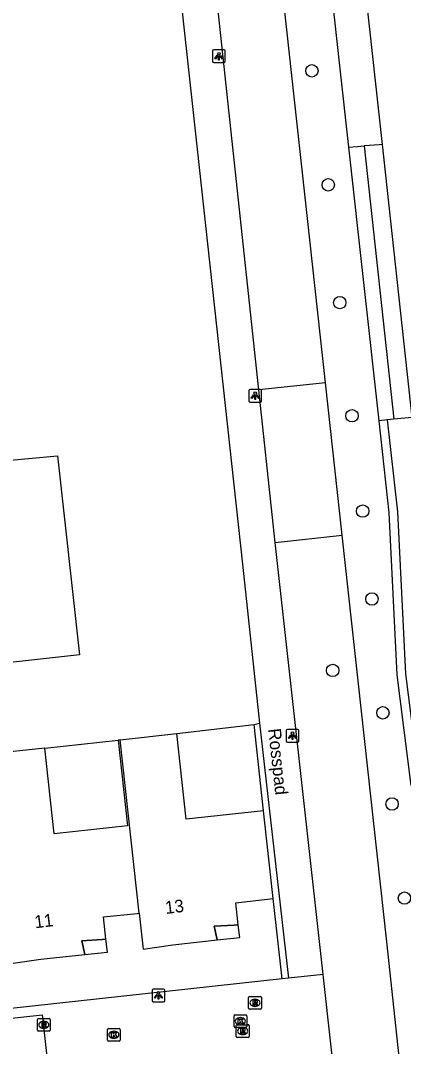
# Model space of a CAD drawing. Extents: x 161253 to 161848, y 384872 to 385383.
# Drawn here: x 161394.3 to 161424.5, y 385160.5 to 385241.3 of the extents above; entities that cross this region are included whole.
import ezdxf

# ---------------------------------------------------------------- set-up
doc = ezdxf.new("R2010")
doc.units = 0
for name, color, linetype in [('IMGEO_Boom', 7, 'Continuous'), ('IMGEO_Erf', 7, 'Continuous'), ('IMGEO_Groenvoorziening', 7, 'Continuous'), ('IMGEO_Hek', 7, 'Continuous'), ('IMGEO_Kolk', 7, 'Continuous'), ('IMGEO_Lichtpunt', 7, 'Continuous'), ('IMGEO_Muur', 7, 'Continuous'), ('IMGEO_Openbare_ruimte_label', 7, 'Continuous'), ('IMGEO_Pand', 7, 'Continuous'), ('IMGEO_Pand_nummerreeks', 7, 'Continuous'), ('IMGEO_Pand_overbouw', 7, 'Continuous'), ('IMGEO_Rijbaan_lokaal_open', 7, 'Continuous'), ('IMGEO_Rioolput', 7, 'Continuous'), ('IMGEO_Voetpad_gesloten', 7, 'Continuous'), ('IMGEO_Voetpad_open', 7, 'Continuous')]:
    doc.layers.add(name, color=color, linetype=linetype)

msp = doc.modelspace()

# ---------------------------------------------------------------- linework, layer by layer
at = {"layer": 'IMGEO_Boom'}
for centre in [(161417.241, 385237.385), (161418.531, 385228.397), (161419.435, 385219.109), (161420.4, 385210.191), (161421.242, 385202.675), (161421.968, 385195.743), (161418.879, 385190.113), (161422.835, 385186.767), (161423.555, 385179.578), (161424.528, 385172.161)]:
    msp.add_circle(centre, 0.489, dxfattribs=at)
at = {"layer": 'IMGEO_Erf'}
for points in [[(161406.592, 385185.134), (161412.682, 385185.849)], [(161396.212, 385183.986), (161401.98, 385184.625)]]:
    msp.add_lwpolyline(points, dxfattribs=at)
at = {"layer": 'IMGEO_Groenvoorziening'}
for points in [[(161418.32, 385212.789), (161414.256, 385250), (161410.885, 385280.109), (161410.162, 385286.563), (161475.044, 385293.779), (161521.676, 385299.004)], [(161418.558, 385245.528), (161418.8, 385243.335), (161419.414, 385237.765), (161420.12, 385231.368)], [(161420.12, 385231.368), (161420.822, 385231.423), (161421.354, 385231.464)], [(161422.767, 385231.573), (161422.532, 385231.556), (161421.354, 385231.464)], [(161421.354, 385231.464), (161423.691, 385209.92)], [(161420.12, 385231.368), (161422.5, 385209.799)], [(161418.32, 385212.789), (161413.061, 385212.221)], [(161419.633, 385200.77), (161418.32, 385212.789)], [(161423.18, 385209.868), (161422.5, 385209.799)], [(161422.5, 385209.799), (161423.301, 385202.539), (161423.927, 385189.776), (161425.044, 385181.025)], [(161423.691, 385209.92), (161423.18, 385209.868)], [(161423.18, 385209.868), (161423.976, 385202.607), (161424.602, 385189.844), (161425.711, 385181.155)], [(161425.115, 385210.061), (161424.841, 385210.036), (161423.691, 385209.92)], [(161414.353, 385200.201), (161419.633, 385200.77)], [(161442.697, 385087.805), (161442.398, 385087.77), (161432.106, 385086.565), (161431.628, 385090.94), (161430.517, 385101.115), (161429.745, 385108.177), (161428.464, 385119.908), (161427.548, 385128.296), (161426.244, 385140.237), (161425.338, 385148.53), (161424.044, 385160.38), (161423.135, 385168.705), (161419.633, 385200.77)]]:
    msp.add_lwpolyline(points, dxfattribs=at)
at = {"layer": 'IMGEO_Hek'}
for points in [[(161418.32, 385212.789), (161414.256, 385250), (161410.885, 385280.109)], [(161419.633, 385200.77), (161418.32, 385212.789)], [(161423.135, 385168.705), (161419.633, 385200.77)], [(161424.044, 385160.38), (161423.135, 385168.705)]]:
    msp.add_lwpolyline(points, dxfattribs=at)
at = {"layer": 'IMGEO_Kolk'}
for p, q in [((161411.108, 385162.028), (161411.108, 385162.88)), ((161411.183, 385162.954), (161412.035, 385162.954)), ((161411.596, 385162.734), (161411.621, 385162.734)), ((161412.109, 385162.88), (161412.109, 385162.028)), ((161401.223, 385161.881), (161402.075, 385161.881)), ((161412.035, 385161.954), (161411.183, 385161.954)), ((161411.619, 385162.174), (161411.594, 385162.174)), ((161401.148, 385160.955), (161401.148, 385161.807)), ((161401.659, 385161.101), (161401.634, 385161.101)), ((161401.636, 385161.661), (161401.661, 385161.661)), ((161402.149, 385161.807), (161402.149, 385160.955)), ((161402.075, 385160.881), (161401.223, 385160.881))]:
    msp.add_line(p, q, dxfattribs=at)
for points in [[(161411.108, 385162.028), (161411.108, 385162.88)], [(161411.183, 385162.954), (161412.035, 385162.954)], [(161411.429, 385162.654), (161411.552, 385162.654), (161411.552, 385162.503), (161411.682, 385162.654), (161411.846, 385162.654), (161411.7, 385162.503), (161411.853, 385162.254), (161411.701, 385162.254), (161411.616, 385162.418), (161411.552, 385162.351), (161411.552, 385162.254), (161411.429, 385162.254), (161411.429, 385162.654)], [(161412.109, 385162.88), (161412.109, 385162.028)], [(161401.223, 385161.881), (161402.075, 385161.881)], [(161412.035, 385161.954), (161411.183, 385161.954)], [(161401.148, 385160.955), (161401.148, 385161.807)], [(161401.469, 385161.581), (161401.592, 385161.581), (161401.592, 385161.43), (161401.722, 385161.581), (161401.886, 385161.581), (161401.74, 385161.43), (161401.893, 385161.181), (161401.741, 385161.181), (161401.656, 385161.345), (161401.592, 385161.278), (161401.592, 385161.181), (161401.469, 385161.181), (161401.469, 385161.581)], [(161402.149, 385161.807), (161402.149, 385160.955)], [(161402.075, 385160.881), (161401.223, 385160.881)]]:
    msp.add_lwpolyline(points, dxfattribs=at)
for centre, start, end in [((161411.185, 385162.878), 91.55205, 178.44795), ((161411.185, 385162.878), 91.55205, 178.44795), ((161412.033, 385162.878), 1.55205, 88.44795), ((161412.033, 385162.878), 1.55205, 88.44795), ((161401.225, 385161.805), 91.55205, 178.44795), ((161401.225, 385161.805), 91.55205, 178.44795), ((161402.073, 385161.805), 1.55205, 88.44795), ((161402.073, 385161.805), 1.55205, 88.44795), ((161411.185, 385162.03), 181.55205, 268.44795), ((161411.185, 385162.03), 181.55205, 268.44795), ((161412.033, 385162.03), 271.55205, 358.44795), ((161412.033, 385162.03), 271.55205, 358.44795), ((161401.225, 385160.957), 181.55205, 268.44795), ((161401.225, 385160.957), 181.55205, 268.44795), ((161402.073, 385160.957), 271.55205, 358.44795), ((161402.073, 385160.957), 271.55205, 358.44795)]:
    msp.add_arc(centre, 0.0765, start, end, dxfattribs=at)
for centre, major_axis, ratio, start_param, end_param in [((161411.595, 385162.454), (-0.387, 0.002), 0.722429, 4.712389, 7.853982), ((161411.62, 385162.454), (-0.39, 0.002), 0.717154, 1.570796, 4.712389), ((161401.635, 385161.381), (-0.387, 0.002), 0.722429, 4.712389, 7.853982), ((161401.66, 385161.381), (-0.39, 0.002), 0.717154, 1.570796, 4.712389)]:
    msp.add_ellipse(centre, major_axis=major_axis, ratio=ratio, start_param=start_param, end_param=end_param, dxfattribs=at)
at = {"layer": 'IMGEO_Lichtpunt'}
for p, q in [((161409.418, 385238.942), (161409.418, 385238.135)), ((161409.418, 385238.942), (161409.418, 385238.135)), ((161410.32, 385239.037), (161409.512, 385239.037)), ((161410.32, 385239.037), (161409.512, 385239.037)), ((161410.414, 385238.135), (161410.414, 385238.942)), ((161410.414, 385238.135), (161410.414, 385238.942)), ((161409.512, 385238.041), (161410.32, 385238.041)), ((161409.512, 385238.041), (161410.32, 385238.041)), ((161412.28, 385212.172), (161412.28, 385211.365)), ((161412.28, 385212.172), (161412.28, 385211.365)), ((161413.182, 385212.267), (161412.374, 385212.267)), ((161413.182, 385212.267), (161412.374, 385212.267)), ((161413.276, 385211.365), (161413.276, 385212.172)), ((161413.276, 385211.365), (161413.276, 385212.172)), ((161412.374, 385211.271), (161413.182, 385211.271)), ((161412.374, 385211.271), (161413.182, 385211.271)), ((161415.219, 385185.366), (161415.219, 385184.559)), ((161415.219, 385185.366), (161415.219, 385184.559)), ((161416.121, 385185.461), (161415.313, 385185.461)), ((161416.121, 385185.461), (161415.313, 385185.461)), ((161416.215, 385184.559), (161416.215, 385185.366)), ((161416.215, 385184.559), (161416.215, 385185.366)), ((161415.313, 385184.465), (161416.121, 385184.465)), ((161415.313, 385184.465), (161416.121, 385184.465)), ((161404.652, 385164.895), (161404.652, 385164.088)), ((161404.652, 385164.895), (161404.652, 385164.088)), ((161405.554, 385164.99), (161404.746, 385164.99)), ((161405.554, 385164.99), (161404.746, 385164.99)), ((161405.648, 385164.088), (161405.648, 385164.895)), ((161405.648, 385164.088), (161405.648, 385164.895)), ((161404.746, 385163.994), (161405.554, 385163.994)), ((161404.746, 385163.994), (161405.554, 385163.994))]:
    msp.add_line(p, q, dxfattribs=at)
for points in [[(161409.792, 385238.606), (161409.831, 385238.578), (161409.643, 385238.316), (161409.605, 385238.343), (161409.792, 385238.606)], [(161409.894, 385238.558), (161409.941, 385238.558), (161409.941, 385238.236), (161409.894, 385238.236), (161409.894, 385238.558)], [(161410.004, 385238.578), (161410.042, 385238.605), (161410.229, 385238.343), (161410.19, 385238.315), (161410.004, 385238.578)], [(161412.654, 385211.836), (161412.693, 385211.808), (161412.505, 385211.546), (161412.467, 385211.573), (161412.654, 385211.836)], [(161412.756, 385211.788), (161412.803, 385211.788), (161412.803, 385211.466), (161412.756, 385211.466), (161412.756, 385211.788)], [(161412.866, 385211.808), (161412.904, 385211.835), (161413.091, 385211.573), (161413.052, 385211.545), (161412.866, 385211.808)], [(161415.593, 385185.03), (161415.632, 385185.002), (161415.444, 385184.74), (161415.406, 385184.767), (161415.593, 385185.03)], [(161415.695, 385184.982), (161415.742, 385184.982), (161415.742, 385184.66), (161415.695, 385184.66), (161415.695, 385184.982)], [(161415.805, 385185.002), (161415.843, 385185.029), (161416.03, 385184.767), (161415.991, 385184.739), (161415.805, 385185.002)], [(161405.026, 385164.559), (161405.065, 385164.531), (161404.877, 385164.269), (161404.839, 385164.296), (161405.026, 385164.559)], [(161405.128, 385164.511), (161405.175, 385164.511), (161405.175, 385164.189), (161405.128, 385164.189), (161405.128, 385164.511)], [(161405.238, 385164.531), (161405.276, 385164.558), (161405.463, 385164.296), (161405.424, 385164.268), (161405.238, 385164.531)]]:
    msp.add_lwpolyline(points, dxfattribs=at)
for centre in [(161409.917, 385238.74), (161412.779, 385211.97), (161415.718, 385185.164), (161405.151, 385164.693)]:
    msp.add_circle(centre, 0.0994, dxfattribs=at)
for centre, start, end in [((161409.512, 385238.942), 90, 180), ((161409.512, 385238.942), 90, 180), ((161410.32, 385238.942), 0, 90), ((161410.32, 385238.942), 0, 90), ((161409.512, 385238.135), 180, 270), ((161409.512, 385238.135), 180, 270), ((161410.32, 385238.135), 270, 0), ((161410.32, 385238.135), 270, 360), ((161412.374, 385212.172), 90, 180), ((161412.374, 385212.172), 90, 180), ((161413.182, 385212.172), 0, 90), ((161413.182, 385212.172), 0, 90), ((161412.374, 385211.365), 180, 270), ((161412.374, 385211.365), 180, 270), ((161413.182, 385211.365), 270, 0), ((161413.182, 385211.365), 270, 360), ((161415.313, 385185.366), 90, 180), ((161415.313, 385185.366), 90, 180), ((161416.121, 385185.366), 0, 90), ((161416.121, 385185.366), 0, 90), ((161415.313, 385184.559), 180, 270), ((161415.313, 385184.559), 180, 270), ((161416.121, 385184.559), 270, 0), ((161416.121, 385184.559), 270, 360), ((161404.746, 385164.895), 90, 180), ((161404.746, 385164.895), 90, 180), ((161405.554, 385164.895), 0, 90), ((161405.554, 385164.895), 0, 90), ((161404.746, 385164.088), 180, 270), ((161404.746, 385164.088), 180, 270), ((161405.554, 385164.088), 270, 0), ((161405.554, 385164.088), 270, 360)]:
    msp.add_arc(centre, 0.0946, start, end, dxfattribs=at)
at = {"layer": 'IMGEO_Muur'}
for points in [[(161412.682, 385185.849), (161413.106, 385185.96)], [(161413.425, 385179.033), (161412.682, 385185.849)], [(161413.106, 385185.96), (161415.386, 385165.844)], [(161414.901, 385165.791), (161414.193, 385172.128)], [(161415.386, 385165.844), (161414.901, 385165.791)]]:
    msp.add_lwpolyline(points, dxfattribs=at)
at = {"layer": 'IMGEO_Pand'}
for points in [[(161388.88, 385230.104), (161390.824, 385212.393), (161388.827, 385212.174), (161389.489, 385206.312), (161397.217, 385207.042), (161398.94, 385191.336), (161393.97, 385190.79), (161383.334, 385189.623), (161382.412, 385198.032), (161362.486, 385195.783), (161363.403, 385187.435), (161352.721, 385186.262), (161347.75, 385185.717), (161346.037, 385201.322)], [(161401.98, 385184.625), (161402.725, 385177.866), (161396.948, 385177.226), (161396.212, 385183.986)], [(161402.139, 385184.643), (161401.98, 385184.625)], [(161402.139, 385184.643), (161406.592, 385185.134)], [(161403.638, 385170.967), (161402.139, 385184.643)], [(161413.425, 385179.033), (161407.352, 385178.387), (161406.592, 385185.134)], [(161396.212, 385183.986), (161391.744, 385183.5)], [(161414.193, 385172.128), (161413.425, 385179.033)], [(161403.638, 385170.967), (161403.948, 385168.141), (161406.289, 385168.487), (161409.775, 385168.859), (161409.773, 385168.87), (161409.532, 385169.942), (161411.127, 385170.038), (161411.446, 385170.059), (161411.258, 385171.8), (161414.193, 385172.128)], [(161393.22, 385169.836), (161393.526, 385167.003), (161395.885, 385167.336), (161399.358, 385167.712), (161399.123, 385168.803), (161400.714, 385168.901), (161401.024, 385168.918), (161400.824, 385170.684), (161403.479, 385170.951), (161403.638, 385170.967)]]:
    msp.add_lwpolyline(points, dxfattribs=at)
at = {"layer": 'IMGEO_Pand_overbouw'}
for points in [[(161411.446, 385170.059), (161411.127, 385170.038), (161409.532, 385169.941), (161409.775, 385168.859), (161411.555, 385169.049)], [(161401.024, 385168.918), (161400.714, 385168.901), (161399.123, 385168.803), (161399.358, 385167.712), (161401.139, 385167.905)]]:
    msp.add_lwpolyline(points, close=True, dxfattribs=at)
at = {"layer": 'IMGEO_Rijbaan_lokaal_open'}
msp.add_lwpolyline([(161342.455, 385157.097), (161395.989, 385162.959), (161396.733, 385156.417)], dxfattribs=at)
at = {"layer": 'IMGEO_Rioolput'}
for p, q in [((161412.26, 385163.477), (161412.26, 385164.329)), ((161412.335, 385164.403), (161413.187, 385164.403)), ((161413.261, 385164.329), (161413.261, 385163.477)), ((161412.771, 385163.623), (161412.746, 385163.623)), ((161412.748, 385164.183), (161412.773, 385164.183)), ((161395.709, 385162.667), (161396.561, 385162.667)), ((161413.187, 385163.403), (161412.335, 385163.403)), ((161395.634, 385161.741), (161395.634, 385162.593)), ((161396.145, 385161.887), (161396.12, 385161.887)), ((161396.122, 385162.447), (161396.147, 385162.447)), ((161396.635, 385162.593), (161396.635, 385161.741)), ((161411.288, 385161.254), (161411.288, 385162.106)), ((161411.363, 385162.18), (161412.215, 385162.18)), ((161411.776, 385161.96), (161411.801, 385161.96)), ((161412.289, 385162.106), (161412.289, 385161.254)), ((161396.561, 385161.667), (161395.709, 385161.667)), ((161412.215, 385161.18), (161411.363, 385161.18)), ((161411.799, 385161.4), (161411.774, 385161.4))]:
    msp.add_line(p, q, dxfattribs=at)
for points in [[(161412.26, 385163.477), (161412.26, 385164.329)], [(161412.335, 385164.403), (161413.187, 385164.403)], [(161413.261, 385164.329), (161413.261, 385163.477)], [(161412.849, 385164.101), (161412.597, 385164.103), (161412.597, 385163.703)], [(161412.597, 385163.703), (161412.721, 385163.703), (161412.721, 385163.865), (161412.732, 385163.865)], [(161412.775, 385164.022), (161412.721, 385164.022), (161412.721, 385163.941)], [(161412.721, 385163.941), (161412.773, 385163.941)], [(161412.779, 385163.836), (161412.85, 385163.703), (161412.99, 385163.703), (161412.925, 385163.829)], [(161395.709, 385162.667), (161396.561, 385162.667)], [(161413.187, 385163.403), (161412.335, 385163.403)], [(161395.634, 385161.741), (161395.634, 385162.593)], [(161396.223, 385162.365), (161395.971, 385162.367), (161395.971, 385161.967)], [(161395.971, 385161.967), (161396.095, 385161.967), (161396.095, 385162.129), (161396.106, 385162.129)], [(161396.149, 385162.286), (161396.095, 385162.286), (161396.095, 385162.205)], [(161396.095, 385162.205), (161396.147, 385162.205)], [(161396.153, 385162.1), (161396.224, 385161.967), (161396.364, 385161.967), (161396.299, 385162.093)], [(161396.635, 385162.593), (161396.635, 385161.741)], [(161411.288, 385161.254), (161411.288, 385162.106)], [(161411.363, 385162.18), (161412.215, 385162.18)], [(161411.877, 385161.878), (161411.625, 385161.88), (161411.625, 385161.48)], [(161412.289, 385162.106), (161412.289, 385161.254)], [(161396.561, 385161.667), (161395.709, 385161.667)], [(161412.215, 385161.18), (161411.363, 385161.18)], [(161411.625, 385161.48), (161411.749, 385161.48), (161411.749, 385161.642), (161411.76, 385161.642)], [(161411.803, 385161.799), (161411.749, 385161.799), (161411.749, 385161.718)], [(161411.749, 385161.718), (161411.801, 385161.718)], [(161411.807, 385161.613), (161411.878, 385161.48), (161412.018, 385161.48), (161411.953, 385161.606)]]:
    msp.add_lwpolyline(points, dxfattribs=at)
for centre, radius, start, end in [((161412.337, 385164.327), 0.0765, 91.55205, 178.44795), ((161412.337, 385164.327), 0.0765, 91.55205, 178.44795), ((161413.185, 385164.327), 0.0765, 1.55205, 88.44795), ((161413.185, 385164.327), 0.0765, 1.55205, 88.44795), ((161412.337, 385163.479), 0.0765, 181.55205, 268.44795), ((161412.337, 385163.479), 0.0765, 181.55205, 268.44795), ((161412.731, 385163.812), 0.0533, 26.02933, 88.69889), ((161412.757, 385164.13), 0.19, 274.7715, 282.96867), ((161412.781, 385163.926), 0.0964, 77.00612, 93.18647), ((161412.795, 385163.983), 0.0378, 276.66336, 79.67722), ((161412.848, 385163.991), 0.109, 350.36119, 89.41601), ((161412.846, 385163.991), 0.112, 277.58423, 350.98172), ((161412.83, 385163.776), 0.108, 29.51342, 73.79051), ((161413.185, 385163.479), 0.0765, 271.55205, 358.44795), ((161413.185, 385163.479), 0.0765, 271.55205, 358.44795), ((161395.711, 385162.591), 0.0765, 91.55205, 178.44795), ((161395.711, 385162.591), 0.0765, 91.55205, 178.44795), ((161396.559, 385162.591), 0.0765, 1.55205, 88.44795), ((161396.559, 385162.591), 0.0765, 1.55205, 88.44795), ((161396.105, 385162.076), 0.0533, 26.02933, 88.69889), ((161396.131, 385162.394), 0.19, 274.7715, 282.96867), ((161396.155, 385162.19), 0.0964, 77.00612, 93.18647), ((161396.169, 385162.247), 0.0378, 276.66336, 79.67722), ((161396.222, 385162.255), 0.109, 350.36119, 89.41601), ((161396.22, 385162.255), 0.112, 277.58423, 350.98172), ((161396.204, 385162.04), 0.108, 29.51342, 73.79051), ((161411.365, 385162.104), 0.0765, 91.55205, 178.44795), ((161411.365, 385162.104), 0.0765, 91.55205, 178.44795), ((161411.876, 385161.768), 0.109, 350.36119, 89.41601), ((161412.213, 385162.104), 0.0765, 1.55205, 88.44795), ((161412.213, 385162.104), 0.0765, 1.55205, 88.44795), ((161395.711, 385161.743), 0.0765, 181.55205, 268.44795), ((161395.711, 385161.743), 0.0765, 181.55205, 268.44795), ((161396.559, 385161.743), 0.0765, 271.55205, 358.44795), ((161396.559, 385161.743), 0.0765, 271.55205, 358.44795), ((161411.365, 385161.256), 0.0765, 181.55205, 268.44795), ((161411.365, 385161.256), 0.0765, 181.55205, 268.44795), ((161411.759, 385161.589), 0.0533, 26.02933, 88.69889), ((161411.785, 385161.907), 0.19, 274.7715, 282.96867), ((161411.809, 385161.703), 0.0964, 77.00612, 93.18647), ((161411.823, 385161.76), 0.0378, 276.66336, 79.67722), ((161411.874, 385161.768), 0.112, 277.58423, 350.98172), ((161411.858, 385161.553), 0.108, 29.51342, 73.79051), ((161412.213, 385161.256), 0.0765, 271.55205, 358.44795), ((161412.213, 385161.256), 0.0765, 271.55205, 358.44795)]:
    msp.add_arc(centre, radius, start, end, dxfattribs=at)
for centre, major_axis, ratio, start_param, end_param in [((161412.747, 385163.903), (-0.387, 0.002), 0.722429, 4.712389, 7.853982), ((161412.772, 385163.903), (-0.39, 0.002), 0.717154, 1.570796, 4.712389), ((161396.121, 385162.167), (-0.387, 0.002), 0.722429, 4.712389, 7.853982), ((161396.146, 385162.167), (-0.39, 0.002), 0.717154, 1.570796, 4.712389), ((161411.775, 385161.68), (-0.387, 0.002), 0.722429, 4.712389, 7.853982), ((161411.8, 385161.68), (-0.39, 0.002), 0.717154, 1.570796, 4.712389)]:
    msp.add_ellipse(centre, major_axis=major_axis, ratio=ratio, start_param=start_param, end_param=end_param, dxfattribs=at)
at = {"layer": 'IMGEO_Voetpad_gesloten'}
for points in [[(161421.223, 385245.715), (161422.767, 385231.573)], [(161422.767, 385231.573), (161425.115, 385210.061)]]:
    msp.add_lwpolyline(points, dxfattribs=at)
at = {"layer": 'IMGEO_Voetpad_open'}
for points in [[(161400.82, 385299.379), (161406.165, 385250), (161411.781, 385198.48), (161413.106, 385185.96)], [(161413.061, 385212.221), (161409.014, 385250), (161403.458, 385299.646)], [(161414.353, 385200.201), (161414.19, 385201.677), (161413.061, 385212.221)], [(161418.12, 385166.146), (161414.353, 385200.201)], [(161418.12, 385166.146), (161415.386, 385165.844)], [(161432.136, 385084.473), (161427.209, 385083.967), (161426.978, 385086.052), (161418.12, 385166.146)], [(161414.901, 385165.791), (161341.751, 385157.774)]]:
    msp.add_lwpolyline(points, dxfattribs=at)

# ---------------------------------------------------------------- texts
at = {"layer": 'IMGEO_Openbare_ruimte_label'}
msp.add_text('Rosspad', height=1, rotation=276.20097, dxfattribs=at).set_placement((161413.796, 385185.49))
at = {"layer": 'IMGEO_Pand_nummerreeks'}
for s, rotation, p in [('13', 7.00727, (161405.739, 385170.903)), ('11', 6.92133, (161395.451, 385169.776))]:
    msp.add_text(s, height=1, rotation=rotation, dxfattribs=at).set_placement(p)

doc.saveas('drawing.dxf')
